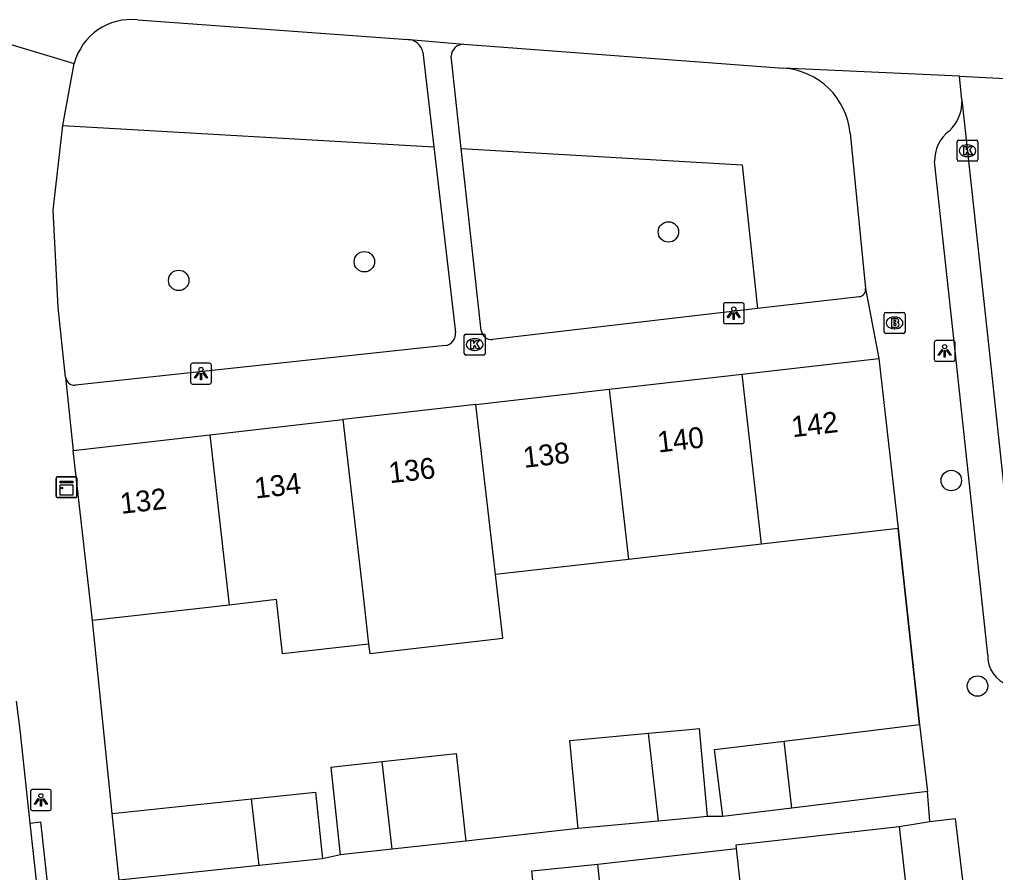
# Model space of a CAD drawing. Extents: x 160026 to 161302, y 384757 to 385701.
# Drawn here: x 161055.59 to 161102.25, y 385191.83 to 385232.63 of the extents above; entities that cross this region are included whole.
import ezdxf

# ---------------------------------------------------------------- set-up
doc = ezdxf.new("R2010")
doc.units = 0
for name, color, linetype in [('IMGEO_Boom', 7, 'Continuous'), ('IMGEO_Brandkraan', 7, 'Continuous'), ('IMGEO_Groenvoorziening', 7, 'Continuous'), ('IMGEO_Kast', 7, 'Continuous'), ('IMGEO_Kolk', 7, 'Continuous'), ('IMGEO_Lichtpunt', 7, 'Continuous'), ('IMGEO_Muur', 7, 'Continuous'), ('IMGEO_Pand', 7, 'Continuous'), ('IMGEO_Pand_nummerreeks', 7, 'Continuous'), ('IMGEO_Rijbaan_lokaal_open', 7, 'Continuous'), ('IMGEO_Voetpad_open', 7, 'Continuous')]:
    doc.layers.add(name, color=color, linetype=linetype)

msp = doc.modelspace()

# ---------------------------------------------------------------- linework, layer by layer
at = {"layer": 'IMGEO_Boom'}
for centre in [(161086.614, 385222.471), (161072.077, 385221.046), (161063.199, 385220.153), (161100.14, 385210.578), (161101.395, 385200.748)]:
    msp.add_circle(centre, 0.489, dxfattribs=at)
at = {"layer": 'IMGEO_Brandkraan'}
for p, q in [((161096.928, 385217.692), (161096.928, 385218.544)), ((161097.003, 385218.618), (161097.855, 385218.618)), ((161097.416, 385218.398), (161097.441, 385218.398)), ((161097.929, 385218.544), (161097.929, 385217.692)), ((161097.439, 385217.838), (161097.414, 385217.838)), ((161097.855, 385217.618), (161097.003, 385217.618))]:
    msp.add_line(p, q, dxfattribs=at)
for points in [[(161096.928, 385217.692), (161096.928, 385218.544)], [(161097.003, 385218.618), (161097.855, 385218.618)], [(161097.276, 385218.318), (161097.276, 385217.918), (161097.489, 385217.918)], [(161097.507, 385218.318), (161097.276, 385218.318)], [(161097.455, 385218.237), (161097.401, 385218.237), (161097.401, 385218.161)], [(161097.929, 385218.544), (161097.929, 385217.692)], [(161097.401, 385218.161), (161097.454, 385218.161)], [(161097.463, 385218.085), (161097.401, 385218.085), (161097.401, 385218.004)], [(161097.401, 385218.004), (161097.463, 385218.004)], [(161097.855, 385217.618), (161097.003, 385217.618)]]:
    msp.add_lwpolyline(points, dxfattribs=at)
for centre, radius, start, end in [((161097.005, 385218.542), 0.0765, 91.552, 178.448), ((161097.005, 385218.542), 0.0765, 91.552, 178.448), ((161097.456, 385218.199), 0.0379, 267.8285, 90.9355), ((161097.511, 385218.173), 0.145, 59.4692, 91.5367), ((161097.536, 385218.22), 0.0922, 285.5137, 58.1501), ((161097.853, 385218.542), 0.0765, 1.552, 88.448), ((161097.853, 385218.542), 0.0765, 1.552, 88.448), ((161097.464, 385218.044), 0.0404, 269.8759, 90.5077), ((161097.495, 385218.169), 0.251, 268.6676, 293.5347), ((161097.541, 385218.028), 0.105, 301.3115, 78.989), ((161097.005, 385217.694), 0.0765, 181.552, 268.448), ((161097.005, 385217.694), 0.0765, 181.552, 268.448), ((161097.853, 385217.694), 0.0765, 271.552, 358.448), ((161097.853, 385217.694), 0.0765, 271.552, 358.448)]:
    msp.add_arc(centre, radius, start, end, dxfattribs=at)
for centre, major_axis, ratio, start_param, end_param in [((161097.415, 385218.118), (-0.387, 0.002), 0.722429, 4.712389, 7.853982), ((161097.44, 385218.118), (-0.39, 0.002), 0.717154, 1.570796, 4.712389)]:
    msp.add_ellipse(centre, major_axis=major_axis, ratio=ratio, start_param=start_param, end_param=end_param, dxfattribs=at)
at = {"layer": 'IMGEO_Groenvoorziening'}
for points in [[(161057.664, 385227.563), (161075.396, 385226.539)], [(161076.708, 385226.464), (161090.138, 385225.688), (161090.874, 385218.806)]]:
    msp.add_lwpolyline(points, dxfattribs=at)
at = {"layer": 'IMGEO_Kast'}
for p, q in [((161057.334, 385209.834), (161057.334, 385210.675)), ((161057.334, 385210.675), (161057.334, 385209.834)), ((161057.409, 385210.759), (161058.25, 385210.759)), ((161058.25, 385210.759), (161057.409, 385210.759)), ((161058.334, 385210.684), (161058.334, 385209.843)), ((161058.334, 385209.843), (161058.334, 385210.684)), ((161058.259, 385209.759), (161057.418, 385209.759)), ((161057.418, 385209.759), (161058.259, 385209.759))]:
    msp.add_line(p, q, dxfattribs=at)
for points in [[(161057.529, 385210.549), (161058.129, 385210.549), (161058.129, 385210.464), (161057.529, 385210.464), (161057.529, 385210.549)], [(161057.529, 385210.374), (161058.129, 385210.374), (161058.129, 385209.885), (161057.529, 385209.885), (161057.529, 385210.374)]]:
    msp.add_lwpolyline(points, dxfattribs=at)
msp.add_circle((161057.613, 385210.223), 0.0377, dxfattribs=at)
for centre, start, end in [((161057.412, 385210.681), 92.4484, 184.2845), ((161057.412, 385210.681), 92.4484, 184.2845), ((161058.256, 385210.681), 2.4484, 94.2845), ((161058.256, 385210.681), 2.4484, 94.2845), ((161058.256, 385209.837), 272.4484, 4.2845), ((161058.256, 385209.837), 272.4484, 4.2845), ((161057.412, 385209.837), 182.4484, 274.2845), ((161057.412, 385209.837), 182.4484, 274.2845)]:
    msp.add_arc(centre, 0.0779, start, end, dxfattribs=at)
at = {"layer": 'IMGEO_Kolk'}
for p, q in [((161100.415, 385225.93), (161100.415, 385226.782)), ((161100.49, 385226.856), (161101.342, 385226.856)), ((161100.903, 385226.636), (161100.928, 385226.636)), ((161101.416, 385226.782), (161101.416, 385225.93)), ((161101.342, 385225.856), (161100.49, 385225.856)), ((161100.926, 385226.076), (161100.901, 385226.076)), ((161076.851, 385216.657), (161076.851, 385217.509)), ((161076.926, 385217.583), (161077.778, 385217.583)), ((161077.339, 385217.363), (161077.364, 385217.363)), ((161077.852, 385217.509), (161077.852, 385216.657)), ((161077.778, 385216.583), (161076.926, 385216.583)), ((161077.362, 385216.803), (161077.337, 385216.803))]:
    msp.add_line(p, q, dxfattribs=at)
for points in [[(161100.415, 385225.93), (161100.415, 385226.782)], [(161100.49, 385226.856), (161101.342, 385226.856)], [(161101.416, 385226.782), (161101.416, 385225.93)], [(161100.736, 385226.556), (161100.859, 385226.556), (161100.859, 385226.405), (161100.989, 385226.556), (161101.153, 385226.556), (161101.007, 385226.405), (161101.16, 385226.156), (161101.008, 385226.156), (161100.923, 385226.32), (161100.859, 385226.253), (161100.859, 385226.156), (161100.736, 385226.156), (161100.736, 385226.556)], [(161101.342, 385225.856), (161100.49, 385225.856)], [(161076.851, 385216.657), (161076.851, 385217.509)], [(161076.926, 385217.583), (161077.778, 385217.583)], [(161077.852, 385217.509), (161077.852, 385216.657)], [(161077.172, 385217.283), (161077.295, 385217.283), (161077.295, 385217.132), (161077.425, 385217.283), (161077.589, 385217.283), (161077.443, 385217.132), (161077.596, 385216.883), (161077.444, 385216.883), (161077.359, 385217.047), (161077.295, 385216.98), (161077.295, 385216.883), (161077.172, 385216.883), (161077.172, 385217.283)], [(161077.778, 385216.583), (161076.926, 385216.583)]]:
    msp.add_lwpolyline(points, dxfattribs=at)
for centre, start, end in [((161100.492, 385226.78), 91.552, 178.448), ((161100.492, 385226.78), 91.552, 178.448), ((161101.34, 385226.78), 1.552, 88.448), ((161101.34, 385226.78), 1.552, 88.448), ((161100.492, 385225.932), 181.552, 268.448), ((161100.492, 385225.932), 181.552, 268.448), ((161101.34, 385225.932), 271.552, 358.448), ((161101.34, 385225.932), 271.552, 358.448), ((161076.928, 385217.507), 91.552, 178.448), ((161076.928, 385217.507), 91.552, 178.448), ((161077.776, 385217.507), 1.552, 88.448), ((161077.776, 385217.507), 1.552, 88.448), ((161076.928, 385216.659), 181.552, 268.448), ((161076.928, 385216.659), 181.552, 268.448), ((161077.776, 385216.659), 271.552, 358.448), ((161077.776, 385216.659), 271.552, 358.448)]:
    msp.add_arc(centre, 0.0765, start, end, dxfattribs=at)
for centre, major_axis, ratio, start_param, end_param in [((161100.902, 385226.356), (-0.387, 0.002), 0.722429, 4.712389, 7.853982), ((161100.927, 385226.356), (-0.39, 0.002), 0.717154, 1.570796, 4.712389), ((161077.338, 385217.083), (-0.387, 0.002), 0.722429, 4.712389, 7.853982), ((161077.363, 385217.083), (-0.39, 0.002), 0.717154, 1.570796, 4.712389)]:
    msp.add_ellipse(centre, major_axis=major_axis, ratio=ratio, start_param=start_param, end_param=end_param, dxfattribs=at)
at = {"layer": 'IMGEO_Lichtpunt'}
for p, q in [((161089.242, 385218.987), (161089.242, 385218.18)), ((161089.242, 385218.987), (161089.242, 385218.18)), ((161090.144, 385219.082), (161089.336, 385219.082)), ((161090.144, 385219.082), (161089.336, 385219.082)), ((161090.238, 385218.18), (161090.238, 385218.987)), ((161090.238, 385218.18), (161090.238, 385218.987)), ((161089.336, 385218.086), (161090.144, 385218.086)), ((161089.336, 385218.086), (161090.144, 385218.086)), ((161099.323, 385217.182), (161099.323, 385216.375)), ((161099.323, 385217.182), (161099.323, 385216.375)), ((161100.225, 385217.277), (161099.417, 385217.277)), ((161100.225, 385217.277), (161099.417, 385217.277)), ((161100.319, 385216.375), (161100.319, 385217.182)), ((161100.319, 385216.375), (161100.319, 385217.182)), ((161063.769, 385216.095), (161063.769, 385215.288)), ((161063.769, 385216.095), (161063.769, 385215.288)), ((161064.671, 385216.19), (161063.863, 385216.19)), ((161064.671, 385216.19), (161063.863, 385216.19)), ((161064.765, 385215.288), (161064.765, 385216.095)), ((161064.765, 385215.288), (161064.765, 385216.095)), ((161099.417, 385216.281), (161100.225, 385216.281)), ((161099.417, 385216.281), (161100.225, 385216.281)), ((161063.863, 385215.194), (161064.671, 385215.194)), ((161063.863, 385215.194), (161064.671, 385215.194)), ((161056.111, 385195.7), (161056.111, 385194.893)), ((161056.111, 385195.7), (161056.111, 385194.893)), ((161057.013, 385195.795), (161056.205, 385195.795)), ((161057.013, 385195.795), (161056.205, 385195.795)), ((161057.107, 385194.893), (161057.107, 385195.7)), ((161057.107, 385194.893), (161057.107, 385195.7)), ((161056.205, 385194.799), (161057.013, 385194.799)), ((161056.205, 385194.799), (161057.013, 385194.799))]:
    msp.add_line(p, q, dxfattribs=at)
for points in [[(161089.616, 385218.651), (161089.655, 385218.623), (161089.467, 385218.361), (161089.429, 385218.388), (161089.616, 385218.651)], [(161089.718, 385218.603), (161089.765, 385218.603), (161089.765, 385218.281), (161089.718, 385218.281), (161089.718, 385218.603)], [(161089.828, 385218.623), (161089.866, 385218.65), (161090.053, 385218.388), (161090.014, 385218.36), (161089.828, 385218.623)], [(161099.697, 385216.846), (161099.736, 385216.818), (161099.548, 385216.556), (161099.51, 385216.583), (161099.697, 385216.846)], [(161099.909, 385216.818), (161099.947, 385216.845), (161100.134, 385216.583), (161100.095, 385216.555), (161099.909, 385216.818)], [(161099.799, 385216.798), (161099.846, 385216.798), (161099.846, 385216.476), (161099.799, 385216.476), (161099.799, 385216.798)], [(161064.143, 385215.759), (161064.182, 385215.731), (161063.994, 385215.469), (161063.956, 385215.496), (161064.143, 385215.759)], [(161064.245, 385215.711), (161064.292, 385215.711), (161064.292, 385215.389), (161064.245, 385215.389), (161064.245, 385215.711)], [(161064.355, 385215.731), (161064.393, 385215.758), (161064.58, 385215.496), (161064.541, 385215.468), (161064.355, 385215.731)], [(161056.485, 385195.364), (161056.524, 385195.336), (161056.336, 385195.074), (161056.298, 385195.101), (161056.485, 385195.364)], [(161056.587, 385195.316), (161056.634, 385195.316), (161056.634, 385194.994), (161056.587, 385194.994), (161056.587, 385195.316)], [(161056.697, 385195.336), (161056.735, 385195.363), (161056.922, 385195.101), (161056.883, 385195.073), (161056.697, 385195.336)]]:
    msp.add_lwpolyline(points, dxfattribs=at)
for centre in [(161089.741, 385218.785), (161099.822, 385216.98), (161064.268, 385215.893), (161056.61, 385195.498)]:
    msp.add_circle(centre, 0.0994, dxfattribs=at)
for centre, start, end in [((161089.336, 385218.987), 90, 180), ((161089.336, 385218.987), 90, 180), ((161090.144, 385218.987), 0, 90), ((161090.144, 385218.987), 0, 90), ((161089.336, 385218.18), 180, 270), ((161089.336, 385218.18), 180, 270), ((161090.144, 385218.18), 270, 0), ((161090.144, 385218.18), 270, 360), ((161099.417, 385217.182), 90, 180), ((161099.417, 385217.182), 90, 180), ((161100.225, 385217.182), 0, 90), ((161100.225, 385217.182), 0, 90), ((161099.417, 385216.375), 180, 270), ((161099.417, 385216.375), 180, 270), ((161100.225, 385216.375), 270, 0), ((161100.225, 385216.375), 270, 360), ((161063.863, 385216.095), 90, 180), ((161063.863, 385216.095), 90, 180), ((161064.671, 385216.095), 0, 90), ((161064.671, 385216.095), 0, 90), ((161063.863, 385215.288), 180, 270), ((161063.863, 385215.288), 180, 270), ((161064.671, 385215.288), 270, 0), ((161064.671, 385215.288), 270, 360), ((161056.205, 385195.7), 90, 180), ((161056.205, 385195.7), 90, 180), ((161057.013, 385195.7), 0, 90), ((161057.013, 385195.7), 0, 90), ((161056.205, 385194.893), 180, 270), ((161056.205, 385194.893), 180, 270), ((161057.013, 385194.893), 270, 0), ((161057.013, 385194.893), 270, 360)]:
    msp.add_arc(centre, 0.0946, start, end, dxfattribs=at)
at = {"layer": 'IMGEO_Muur'}
for points in [[(161098.619, 385198.903), (161097.604, 385208.278)], [(161060.022, 385194.646), (161059.083, 385203.877)]]:
    msp.add_lwpolyline(points, dxfattribs=at)
at = {"layer": 'IMGEO_Pand'}
for points in [[(161090.139, 385215.673), (161096.674, 385216.42)], [(161096.674, 385216.42), (161097.604, 385208.278)], [(161083.776, 385214.946), (161090.139, 385215.673)], [(161091.07, 385207.532), (161090.139, 385215.673)], [(161077.414, 385214.22), (161083.776, 385214.946)], [(161083.776, 385214.946), (161084.707, 385206.805)], [(161077.414, 385214.22), (161071.051, 385213.493)], [(161078.345, 385206.078), (161077.414, 385214.22)], [(161064.687, 385212.766), (161071.051, 385213.493)], [(161071.051, 385213.493), (161071.982, 385205.351), (161072.279, 385202.753)], [(161058.152, 385212.019), (161064.687, 385212.766)], [(161064.687, 385212.766), (161065.619, 385204.624)], [(161059.083, 385203.877), (161058.152, 385212.019)], [(161097.604, 385208.278), (161091.07, 385207.532)], [(161091.07, 385207.532), (161084.707, 385206.805)], [(161084.707, 385206.805), (161078.345, 385206.078)], [(161072.279, 385202.753), (161072.33, 385202.306), (161078.693, 385203.034), (161078.345, 385206.078)], [(161072.279, 385202.753), (161068.168, 385202.283), (161067.871, 385204.881), (161065.619, 385204.624)], [(161065.619, 385204.624), (161059.083, 385203.877)], [(161085.657, 385198.494), (161087.443, 385198.659), (161088.079, 385198.718), (161088.466, 385194.503)], [(161092.147, 385198.111), (161098.619, 385198.903)], [(161098.619, 385198.903), (161099.01, 385195.707)], [(161082.295, 385193.936), (161081.907, 385198.15), (161082.247, 385198.181), (161085.657, 385198.494)], [(161086.138, 385194.29), (161085.657, 385198.494)], [(161089.217, 385194.509), (161088.826, 385197.705), (161092.147, 385198.111)], [(161092.513, 385194.912), (161092.147, 385198.111)], [(161072.922, 385197.132), (161076.465, 385197.52), (161076.924, 385193.331)], [(161070.942, 385192.676), (161070.483, 385196.865), (161070.887, 385196.909), (161072.922, 385197.132)], [(161073.401, 385192.945), (161072.922, 385197.132)], [(161066.681, 385195.347), (161069.74, 385195.669), (161070.075, 385192.483)], [(161099.01, 385195.707), (161092.513, 385194.912)], [(161060.022, 385194.646), (161066.681, 385195.347)], [(161067.045, 385192.164), (161066.681, 385195.347)], [(161092.513, 385194.912), (161089.217, 385194.509)], [(161060.358, 385191.46), (161060.022, 385194.646)], [(161088.466, 385194.503), (161087.83, 385194.445), (161086.138, 385194.29)], [(161086.138, 385194.29), (161082.635, 385193.967), (161082.295, 385193.936)], [(161089.869, 385192.968), (161089.848, 385193.154), (161092.684, 385193.47), (161097.653, 385194.023)], [(161097.653, 385194.023), (161098.318, 385188.046)], [(161076.924, 385193.331), (161073.401, 385192.945)], [(161073.401, 385192.945), (161071.346, 385192.72), (161070.942, 385192.676)], [(161090.513, 385187.178), (161089.869, 385192.968)], [(161067.045, 385192.164), (161060.358, 385191.46)], [(161070.075, 385192.483), (161067.045, 385192.164)], [(161080.54, 385187.442), (161080.089, 385191.913), (161083.245, 385192.231)], [(161080.54, 385187.442), (161083.696, 385187.761), (161083.245, 385192.231)]]:
    msp.add_lwpolyline(points, dxfattribs=at)
at = {"layer": 'IMGEO_Rijbaan_lokaal_open'}
for points in [[(161100.652, 385228.786), (161100.53, 385229.917)], [(161100.53, 385229.917), (161104.014, 385229.755)], [(161100.652, 385228.786), (161101.928, 385216.938), (161103.784, 385199.703)], [(161056.095, 385194.195), (161055.611, 385198.657), (161055.449, 385200.025)], [(161056.441, 385191.005), (161056.095, 385194.195)]]:
    msp.add_lwpolyline(points, dxfattribs=at)
at = {"layer": 'IMGEO_Voetpad_open'}
for points in [[(161051.988, 385232.389), (161058.204, 385230.533)], [(161061.237, 385232.617), (161074.152, 385231.672)], [(161074.152, 385231.672), (161074.235, 385231.676), (161076.835, 385231.449)], [(161076.835, 385231.449), (161092.122, 385230.308)], [(161074.87, 385231.069), (161075.396, 385226.539)], [(161076.708, 385226.464), (161076.224, 385230.872)], [(161057.664, 385227.563), (161058.204, 385230.533)], [(161100.53, 385229.917), (161092.122, 385230.308)], [(161057.793, 385215.518), (161057.439, 385218.855), (161057.203, 385223.507), (161057.664, 385227.563)], [(161095.308, 385227.199), (161096.045, 385219.765)], [(161075.396, 385226.539), (161076.429, 385217.654)], [(161077.667, 385217.754), (161076.708, 385226.464)], [(161101.882, 385202.244), (161100.318, 385216.779), (161099.343, 385225.834)], [(161096.045, 385219.765), (161096.674, 385216.42)], [(161095.73, 385219.374), (161090.874, 385218.806)], [(161090.874, 385218.806), (161078.206, 385217.325)], [(161075.939, 385217.035), (161058.261, 385215.137)], [(161057.793, 385215.518), (161057.793, 385215.51), (161058.152, 385212.019)], [(161097.604, 385208.278), (161098.619, 385198.903)], [(161060.022, 385194.646), (161059.083, 385203.877)], [(161099.107, 385194.265), (161099.01, 385195.707)], [(161089.217, 385194.509), (161088.466, 385194.503)], [(161056.095, 385194.195), (161056.592, 385194.248), (161056.938, 385191.058), (161056.441, 385191.005)], [(161097.653, 385194.023), (161099.107, 385194.265)], [(161099.107, 385194.265), (161100.326, 385194.405), (161102.329, 385177.512), (161108.182, 385124.319)], [(161082.295, 385193.936), (161076.924, 385193.331)], [(161070.942, 385192.676), (161070.075, 385192.483)], [(161083.245, 385192.231), (161089.869, 385192.968)]]:
    msp.add_lwpolyline(points, dxfattribs=at)
for centre, radius, start, end in [((161060.936, 385229.805), 2.828, 83.898, 165.0885), ((161074.14, 385230.929), 0.743, 10.881, 89.0697), ((161076.823, 385230.85), 0.6, 88.867, 177.8543), ((161091.864, 385226.857), 3.461, 5.6716, 85.73), ((161098.726, 385228.711), 1.928, 312.8228, 2.2274), ((161101.144, 385225.877), 1.801, 127.9496, 181.3581), ((161095.688, 385219.731), 0.359, 276.7747, 5.5136), ((161075.876, 385217.588), 0.557, 276.4766, 6.7932), ((161078.149, 385217.806), 0.485, 186.1751, 276.7911), ((161058.218, 385215.562), 0.427, 185.9391, 275.7627), ((161103.359, 385202.184), 1.478, 177.6764, 250.9827)]:
    msp.add_arc(centre, radius, start, end, dxfattribs=at)

# ---------------------------------------------------------------- texts
at = {"layer": 'IMGEO_Pand_nummerreeks'}
for s, rotation, p in [('142', 6.5176, (161092.555, 385212.648)), ('140', 6.5176, (161086.141, 385211.915)), ('138', 6.5176, (161079.72, 385211.182)), ('136', 6.5203, (161073.296, 385210.447)), ('134', 6.5176, (161066.876, 385209.714)), ('132', 6.5176, (161060.453, 385208.98))]:
    msp.add_text(s, height=1, rotation=rotation, dxfattribs=at).set_placement(p)

doc.saveas('drawing.dxf')
